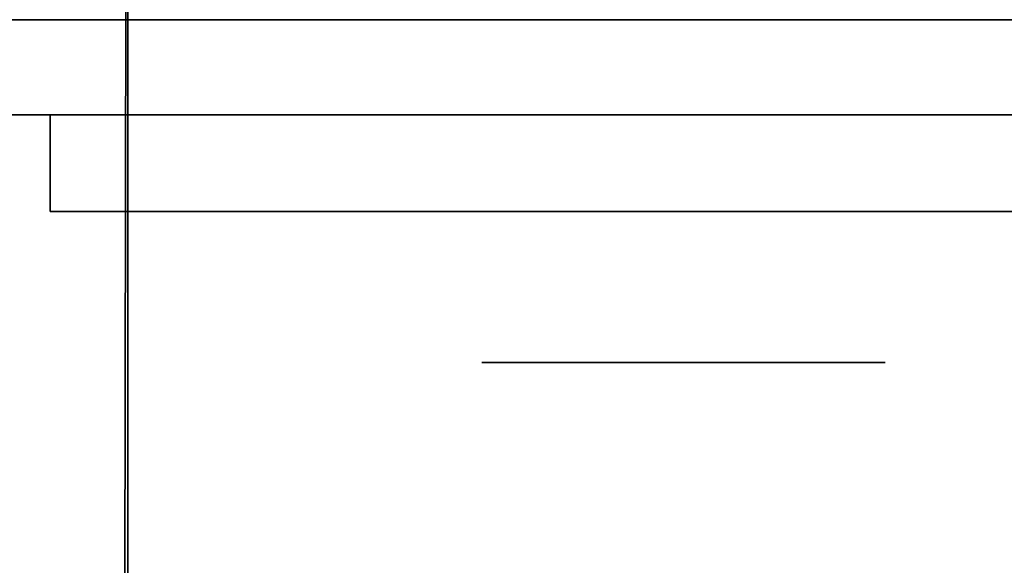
# Model space of a CAD drawing. Extents: x 413.3 to 457.5, y 5047.8 to 5050.
# Tile 543 of 656: x 443.2615 to 443.3268, y 5049.892 to 5049.9282. Entities that reach past the tile are written whole.
import ezdxf

# ---------------------------------------------------------------- set-up
doc = ezdxf.new("R2010")
doc.units = 0
doc.header["$LTSCALE"] = 150
doc.header["$MEASUREMENT"] = 0
doc.layers.add('3DFACE_BOLT', color=7, linetype='CONTINUOUS')
doc.layers.add('3DFACE_SHAPE', color=7, linetype='CONTINUOUS')

msp = doc.modelspace()

# ---------------------------------------------------------------- linework, layer by layer
at = {"layer": '3DFACE_BOLT', "color": 1}
for points, invisible_edges in [([(443.297931, 5049.915459, -0.137472), (443.297539, 5049.915459, -0.135), (443.297931, 5049.965459, -0.137472)], 14), ([(443.297931, 5049.965459, -0.137472), (443.297539, 5049.915459, -0.135), (443.297539, 5049.965459, -0.135)], 3), ([(443.297539, 5049.915459, -0.135), (443.297931, 5049.915459, -0.132528), (443.297539, 5049.965459, -0.135)], 14), ([(443.297539, 5049.965459, -0.135), (443.297931, 5049.915459, -0.132528), (443.297931, 5049.965459, -0.132528)], 3), ([(443.297931, 5049.915459, -0.067472), (443.297539, 5049.915459, -0.065), (443.297931, 5049.965459, -0.067472)], 14), ([(443.297931, 5049.965459, -0.067472), (443.297539, 5049.915459, -0.065), (443.297539, 5049.965459, -0.065)], 3), ([(443.297539, 5049.915459, -0.065), (443.297931, 5049.915459, -0.062528), (443.297539, 5049.965459, -0.065)], 14), ([(443.297539, 5049.965459, -0.065), (443.297931, 5049.915459, -0.062528), (443.297931, 5049.965459, -0.062528)], 3), ([(443.299067, 5049.915459, -0.139702), (443.297931, 5049.915459, -0.137472), (443.299067, 5049.965459, -0.139702)], 14), ([(443.299067, 5049.965459, -0.139702), (443.297931, 5049.915459, -0.137472), (443.297931, 5049.965459, -0.137472)], 3), ([(443.297931, 5049.915459, -0.132528), (443.299067, 5049.915459, -0.130298), (443.297931, 5049.965459, -0.132528)], 14), ([(443.297931, 5049.965459, -0.132528), (443.299067, 5049.915459, -0.130298), (443.299067, 5049.965459, -0.130298)], 3), ([(443.299067, 5049.915459, -0.069702), (443.297931, 5049.915459, -0.067472), (443.299067, 5049.965459, -0.069702)], 14), ([(443.299067, 5049.965459, -0.069702), (443.297931, 5049.915459, -0.067472), (443.297931, 5049.965459, -0.067472)], 3), ([(443.297931, 5049.915459, -0.062528), (443.299067, 5049.915459, -0.060298), (443.297931, 5049.965459, -0.062528)], 14), ([(443.297931, 5049.965459, -0.062528), (443.299067, 5049.915459, -0.060298), (443.299067, 5049.965459, -0.060298)], 3), ([(443.300837, 5049.915459, -0.141472), (443.299067, 5049.915459, -0.139702), (443.300837, 5049.965459, -0.141472)], 14), ([(443.300837, 5049.965459, -0.141472), (443.299067, 5049.915459, -0.139702), (443.299067, 5049.965459, -0.139702)], 3), ([(443.299067, 5049.915459, -0.130298), (443.300837, 5049.915459, -0.128528), (443.299067, 5049.965459, -0.130298)], 14), ([(443.299067, 5049.965459, -0.130298), (443.300837, 5049.915459, -0.128528), (443.300837, 5049.965459, -0.128528)], 3), ([(443.300837, 5049.915459, -0.071472), (443.299067, 5049.915459, -0.069702), (443.300837, 5049.965459, -0.071472)], 14), ([(443.300837, 5049.965459, -0.071472), (443.299067, 5049.915459, -0.069702), (443.299067, 5049.965459, -0.069702)], 3), ([(443.299067, 5049.915459, -0.060298), (443.300837, 5049.915459, -0.058528), (443.299067, 5049.965459, -0.060298)], 14), ([(443.299067, 5049.965459, -0.060298), (443.300837, 5049.915459, -0.058528), (443.300837, 5049.965459, -0.058528)], 3), ([(443.303067, 5049.915459, -0.142608), (443.300837, 5049.915459, -0.141472), (443.303067, 5049.965459, -0.142608)], 14), ([(443.303067, 5049.965459, -0.142608), (443.300837, 5049.915459, -0.141472), (443.300837, 5049.965459, -0.141472)], 3), ([(443.300837, 5049.915459, -0.128528), (443.303067, 5049.915459, -0.127392), (443.300837, 5049.965459, -0.128528)], 14), ([(443.300837, 5049.965459, -0.128528), (443.303067, 5049.915459, -0.127392), (443.303067, 5049.965459, -0.127392)], 3), ([(443.303067, 5049.915459, -0.072608), (443.300837, 5049.915459, -0.071472), (443.303067, 5049.965459, -0.072608)], 14), ([(443.303067, 5049.965459, -0.072608), (443.300837, 5049.915459, -0.071472), (443.300837, 5049.965459, -0.071472)], 3), ([(443.300837, 5049.915459, -0.058528), (443.303067, 5049.915459, -0.057392), (443.300837, 5049.965459, -0.058528)], 14), ([(443.300837, 5049.965459, -0.058528), (443.303067, 5049.915459, -0.057392), (443.303067, 5049.965459, -0.057392)], 3), ([(443.305539, 5049.915459, -0.143), (443.303067, 5049.915459, -0.142608), (443.305539, 5049.965459, -0.143)], 14), ([(443.305539, 5049.965459, -0.143), (443.303067, 5049.915459, -0.142608), (443.303067, 5049.965459, -0.142608)], 3), ([(443.303067, 5049.915459, -0.127392), (443.305539, 5049.915459, -0.127), (443.303067, 5049.965459, -0.127392)], 14), ([(443.303067, 5049.965459, -0.127392), (443.305539, 5049.915459, -0.127), (443.305539, 5049.965459, -0.127)], 3), ([(443.305539, 5049.915459, -0.073), (443.303067, 5049.915459, -0.072608), (443.305539, 5049.965459, -0.073)], 14), ([(443.305539, 5049.965459, -0.073), (443.303067, 5049.915459, -0.072608), (443.303067, 5049.965459, -0.072608)], 3), ([(443.303067, 5049.915459, -0.057392), (443.305539, 5049.915459, -0.057), (443.303067, 5049.965459, -0.057392)], 14), ([(443.303067, 5049.965459, -0.057392), (443.305539, 5049.915459, -0.057), (443.305539, 5049.965459, -0.057)], 3), ([(443.308012, 5049.915459, -0.142608), (443.305539, 5049.915459, -0.143), (443.308012, 5049.965459, -0.142608)], 14), ([(443.308012, 5049.965459, -0.142608), (443.305539, 5049.915459, -0.143), (443.305539, 5049.965459, -0.143)], 3), ([(443.305539, 5049.915459, -0.127), (443.308012, 5049.915459, -0.127392), (443.305539, 5049.965459, -0.127)], 14), ([(443.305539, 5049.965459, -0.127), (443.308012, 5049.915459, -0.127392), (443.308012, 5049.965459, -0.127392)], 3), ([(443.308012, 5049.915459, -0.072608), (443.305539, 5049.915459, -0.073), (443.308012, 5049.965459, -0.072608)], 14), ([(443.308012, 5049.965459, -0.072608), (443.305539, 5049.915459, -0.073), (443.305539, 5049.965459, -0.073)], 3), ([(443.305539, 5049.915459, -0.057), (443.308012, 5049.915459, -0.057392), (443.305539, 5049.965459, -0.057)], 14), ([(443.305539, 5049.965459, -0.057), (443.308012, 5049.915459, -0.057392), (443.308012, 5049.965459, -0.057392)], 3), ([(443.310242, 5049.915459, -0.141472), (443.308012, 5049.915459, -0.142608), (443.310242, 5049.965459, -0.141472)], 14), ([(443.310242, 5049.965459, -0.141472), (443.308012, 5049.915459, -0.142608), (443.308012, 5049.965459, -0.142608)], 3), ([(443.308012, 5049.915459, -0.127392), (443.310242, 5049.915459, -0.128528), (443.308012, 5049.965459, -0.127392)], 14), ([(443.308012, 5049.965459, -0.127392), (443.310242, 5049.915459, -0.128528), (443.310242, 5049.965459, -0.128528)], 3), ([(443.310242, 5049.915459, -0.071472), (443.308012, 5049.915459, -0.072608), (443.310242, 5049.965459, -0.071472)], 14), ([(443.310242, 5049.965459, -0.071472), (443.308012, 5049.915459, -0.072608), (443.308012, 5049.965459, -0.072608)], 3), ([(443.308012, 5049.915459, -0.057392), (443.310242, 5049.915459, -0.058528), (443.308012, 5049.965459, -0.057392)], 14), ([(443.308012, 5049.965459, -0.057392), (443.310242, 5049.915459, -0.058528), (443.310242, 5049.965459, -0.058528)], 3), ([(443.312012, 5049.915459, -0.139702), (443.310242, 5049.915459, -0.141472), (443.312012, 5049.965459, -0.139702)], 14), ([(443.312012, 5049.965459, -0.139702), (443.310242, 5049.915459, -0.141472), (443.310242, 5049.965459, -0.141472)], 3), ([(443.310242, 5049.915459, -0.128528), (443.312012, 5049.915459, -0.130298), (443.310242, 5049.965459, -0.128528)], 14), ([(443.310242, 5049.965459, -0.128528), (443.312012, 5049.915459, -0.130298), (443.312012, 5049.965459, -0.130298)], 3), ([(443.312012, 5049.915459, -0.069702), (443.310242, 5049.915459, -0.071472), (443.312012, 5049.965459, -0.069702)], 14), ([(443.312012, 5049.965459, -0.069702), (443.310242, 5049.915459, -0.071472), (443.310242, 5049.965459, -0.071472)], 3), ([(443.310242, 5049.915459, -0.058528), (443.312012, 5049.915459, -0.060298), (443.310242, 5049.965459, -0.058528)], 14), ([(443.310242, 5049.965459, -0.058528), (443.312012, 5049.915459, -0.060298), (443.312012, 5049.965459, -0.060298)], 3), ([(443.313148, 5049.915459, -0.137472), (443.312012, 5049.915459, -0.139702), (443.313148, 5049.965459, -0.137472)], 14), ([(443.313148, 5049.965459, -0.137472), (443.312012, 5049.915459, -0.139702), (443.312012, 5049.965459, -0.139702)], 3), ([(443.312012, 5049.915459, -0.130298), (443.313148, 5049.915459, -0.132528), (443.312012, 5049.965459, -0.130298)], 14), ([(443.312012, 5049.965459, -0.130298), (443.313148, 5049.915459, -0.132528), (443.313148, 5049.965459, -0.132528)], 3), ([(443.313148, 5049.915459, -0.067472), (443.312012, 5049.915459, -0.069702), (443.313148, 5049.965459, -0.067472)], 14), ([(443.313148, 5049.965459, -0.067472), (443.312012, 5049.915459, -0.069702), (443.312012, 5049.965459, -0.069702)], 3), ([(443.312012, 5049.915459, -0.060298), (443.313148, 5049.915459, -0.062528), (443.312012, 5049.965459, -0.060298)], 14), ([(443.312012, 5049.965459, -0.060298), (443.313148, 5049.915459, -0.062528), (443.313148, 5049.965459, -0.062528)], 3), ([(443.313539, 5049.915459, -0.135), (443.313148, 5049.915459, -0.137472), (443.313539, 5049.965459, -0.135)], 14), ([(443.313539, 5049.965459, -0.135), (443.313148, 5049.915459, -0.137472), (443.313148, 5049.965459, -0.137472)], 3), ([(443.313148, 5049.915459, -0.132528), (443.313539, 5049.915459, -0.135), (443.313148, 5049.965459, -0.132528)], 14), ([(443.313148, 5049.965459, -0.132528), (443.313539, 5049.915459, -0.135), (443.313539, 5049.965459, -0.135)], 3), ([(443.313539, 5049.915459, -0.065), (443.313148, 5049.915459, -0.067472), (443.313539, 5049.965459, -0.065)], 14), ([(443.313539, 5049.965459, -0.065), (443.313148, 5049.915459, -0.067472), (443.313148, 5049.965459, -0.067472)], 3), ([(443.313148, 5049.915459, -0.062528), (443.313539, 5049.915459, -0.065), (443.313148, 5049.965459, -0.062528)], 14), ([(443.313148, 5049.965459, -0.062528), (443.313539, 5049.915459, -0.065), (443.313539, 5049.965459, -0.065)], 3), ([(443.298852, 5049.905459, -0.146583), (443.292164, 5049.905459, -0.135), (443.298852, 5049.915459, -0.146583)], 14), ([(443.298852, 5049.915459, -0.146583), (443.292164, 5049.905459, -0.135), (443.292164, 5049.915459, -0.135)], 3), ([(443.292164, 5049.905459, -0.135), (443.298852, 5049.905459, -0.123417), (443.292164, 5049.915459, -0.135)], 14), ([(443.292164, 5049.915459, -0.135), (443.298852, 5049.905459, -0.123417), (443.298852, 5049.915459, -0.123417)], 3), ([(443.298852, 5049.915459, -0.146583), (443.292164, 5049.915459, -0.135), (443.298852, 5049.915459, -0.123417)], 12), ([(443.298852, 5049.905459, -0.076583), (443.292164, 5049.905459, -0.065), (443.298852, 5049.915459, -0.076583)], 14), ([(443.298852, 5049.915459, -0.076583), (443.292164, 5049.905459, -0.065), (443.292164, 5049.915459, -0.065)], 3), ([(443.292164, 5049.905459, -0.065), (443.298852, 5049.905459, -0.053417), (443.292164, 5049.915459, -0.065)], 14), ([(443.292164, 5049.915459, -0.065), (443.298852, 5049.905459, -0.053417), (443.298852, 5049.915459, -0.053417)], 3), ([(443.298852, 5049.915459, -0.076583), (443.292164, 5049.915459, -0.065), (443.298852, 5049.915459, -0.053417)], 12), ([(443.297931, 5049.915459, -0.132528), (443.297539, 5049.915459, -0.135), (443.297931, 5049.915459, -0.137472)], 12), ([(443.297931, 5049.915459, -0.062528), (443.297539, 5049.915459, -0.065), (443.297931, 5049.915459, -0.067472)], 12), ([(443.299067, 5049.915459, -0.130298), (443.297931, 5049.915459, -0.132528), (443.299067, 5049.915459, -0.139702)], 14), ([(443.299067, 5049.915459, -0.139702), (443.297931, 5049.915459, -0.132528), (443.297931, 5049.915459, -0.137472)], 3), ([(443.299067, 5049.915459, -0.060298), (443.297931, 5049.915459, -0.062528), (443.299067, 5049.915459, -0.069702)], 14), ([(443.299067, 5049.915459, -0.069702), (443.297931, 5049.915459, -0.062528), (443.297931, 5049.915459, -0.067472)], 3), ([(443.312227, 5049.905459, -0.146583), (443.298852, 5049.905459, -0.146583), (443.312227, 5049.915459, -0.146583)], 14), ([(443.312227, 5049.915459, -0.146583), (443.298852, 5049.905459, -0.146583), (443.298852, 5049.915459, -0.146583)], 3), ([(443.298852, 5049.905459, -0.123417), (443.312227, 5049.905459, -0.123417), (443.298852, 5049.915459, -0.123417)], 14), ([(443.298852, 5049.915459, -0.123417), (443.312227, 5049.905459, -0.123417), (443.312227, 5049.915459, -0.123417)], 3), ([(443.312227, 5049.915459, -0.146583), (443.298852, 5049.915459, -0.146583), (443.312227, 5049.915459, -0.123417)], 14), ([(443.312227, 5049.915459, -0.123417), (443.298852, 5049.915459, -0.146583), (443.298852, 5049.915459, -0.123417)], 3), ([(443.312227, 5049.905459, -0.076583), (443.298852, 5049.905459, -0.076583), (443.312227, 5049.915459, -0.076583)], 14), ([(443.312227, 5049.915459, -0.076583), (443.298852, 5049.905459, -0.076583), (443.298852, 5049.915459, -0.076583)], 3), ([(443.298852, 5049.905459, -0.053417), (443.312227, 5049.905459, -0.053417), (443.298852, 5049.915459, -0.053417)], 14), ([(443.298852, 5049.915459, -0.053417), (443.312227, 5049.905459, -0.053417), (443.312227, 5049.915459, -0.053417)], 3), ([(443.312227, 5049.915459, -0.076583), (443.298852, 5049.915459, -0.076583), (443.312227, 5049.915459, -0.053417)], 14), ([(443.312227, 5049.915459, -0.053417), (443.298852, 5049.915459, -0.076583), (443.298852, 5049.915459, -0.053417)], 3), ([(443.300837, 5049.915459, -0.128528), (443.299067, 5049.915459, -0.130298), (443.300837, 5049.915459, -0.141472)], 14), ([(443.300837, 5049.915459, -0.141472), (443.299067, 5049.915459, -0.130298), (443.299067, 5049.915459, -0.139702)], 3), ([(443.300837, 5049.915459, -0.058528), (443.299067, 5049.915459, -0.060298), (443.300837, 5049.915459, -0.071472)], 14), ([(443.300837, 5049.915459, -0.071472), (443.299067, 5049.915459, -0.060298), (443.299067, 5049.915459, -0.069702)], 3), ([(443.303067, 5049.915459, -0.127392), (443.300837, 5049.915459, -0.128528), (443.303067, 5049.915459, -0.142608)], 14), ([(443.303067, 5049.915459, -0.142608), (443.300837, 5049.915459, -0.128528), (443.300837, 5049.915459, -0.141472)], 3), ([(443.303067, 5049.915459, -0.057392), (443.300837, 5049.915459, -0.058528), (443.303067, 5049.915459, -0.072608)], 14), ([(443.303067, 5049.915459, -0.072608), (443.300837, 5049.915459, -0.058528), (443.300837, 5049.915459, -0.071472)], 3), ([(443.305539, 5049.915459, -0.127), (443.303067, 5049.915459, -0.127392), (443.305539, 5049.915459, -0.143)], 14), ([(443.305539, 5049.915459, -0.143), (443.303067, 5049.915459, -0.127392), (443.303067, 5049.915459, -0.142608)], 3), ([(443.305539, 5049.915459, -0.057), (443.303067, 5049.915459, -0.057392), (443.305539, 5049.915459, -0.073)], 14), ([(443.305539, 5049.915459, -0.073), (443.303067, 5049.915459, -0.057392), (443.303067, 5049.915459, -0.072608)], 3), ([(443.308012, 5049.915459, -0.127392), (443.305539, 5049.915459, -0.127), (443.308012, 5049.915459, -0.142608)], 14), ([(443.308012, 5049.915459, -0.142608), (443.305539, 5049.915459, -0.127), (443.305539, 5049.915459, -0.143)], 3), ([(443.308012, 5049.915459, -0.057392), (443.305539, 5049.915459, -0.057), (443.308012, 5049.915459, -0.072608)], 14), ([(443.308012, 5049.915459, -0.072608), (443.305539, 5049.915459, -0.057), (443.305539, 5049.915459, -0.073)], 3), ([(443.310242, 5049.915459, -0.128528), (443.308012, 5049.915459, -0.127392), (443.310242, 5049.915459, -0.141472)], 14), ([(443.310242, 5049.915459, -0.141472), (443.308012, 5049.915459, -0.127392), (443.308012, 5049.915459, -0.142608)], 3), ([(443.310242, 5049.915459, -0.058528), (443.308012, 5049.915459, -0.057392), (443.310242, 5049.915459, -0.071472)], 14), ([(443.310242, 5049.915459, -0.071472), (443.308012, 5049.915459, -0.057392), (443.308012, 5049.915459, -0.072608)], 3), ([(443.312012, 5049.915459, -0.130298), (443.310242, 5049.915459, -0.128528), (443.312012, 5049.915459, -0.139702)], 14), ([(443.312012, 5049.915459, -0.139702), (443.310242, 5049.915459, -0.128528), (443.310242, 5049.915459, -0.141472)], 3), ([(443.312012, 5049.915459, -0.060298), (443.310242, 5049.915459, -0.058528), (443.312012, 5049.915459, -0.069702)], 14), ([(443.312012, 5049.915459, -0.069702), (443.310242, 5049.915459, -0.058528), (443.310242, 5049.915459, -0.071472)], 3), ([(443.313148, 5049.915459, -0.132528), (443.312012, 5049.915459, -0.130298), (443.313148, 5049.915459, -0.137472)], 14), ([(443.313148, 5049.915459, -0.137472), (443.312012, 5049.915459, -0.130298), (443.312012, 5049.915459, -0.139702)], 3), ([(443.313148, 5049.915459, -0.062528), (443.312012, 5049.915459, -0.060298), (443.313148, 5049.915459, -0.067472)], 14), ([(443.313148, 5049.915459, -0.067472), (443.312012, 5049.915459, -0.060298), (443.312012, 5049.915459, -0.069702)], 3), ([(443.318914, 5049.905459, -0.135), (443.312227, 5049.905459, -0.146583), (443.318914, 5049.915459, -0.135)], 14), ([(443.318914, 5049.915459, -0.135), (443.312227, 5049.905459, -0.146583), (443.312227, 5049.915459, -0.146583)], 3), ([(443.312227, 5049.905459, -0.123417), (443.318914, 5049.905459, -0.135), (443.312227, 5049.915459, -0.123417)], 14), ([(443.312227, 5049.915459, -0.123417), (443.318914, 5049.905459, -0.135), (443.318914, 5049.915459, -0.135)], 3), ([(443.318914, 5049.915459, -0.135), (443.312227, 5049.915459, -0.146583), (443.312227, 5049.915459, -0.123417)], 2), ([(443.318914, 5049.905459, -0.065), (443.312227, 5049.905459, -0.076583), (443.318914, 5049.915459, -0.065)], 14), ([(443.318914, 5049.915459, -0.065), (443.312227, 5049.905459, -0.076583), (443.312227, 5049.915459, -0.076583)], 3), ([(443.312227, 5049.905459, -0.053417), (443.318914, 5049.905459, -0.065), (443.312227, 5049.915459, -0.053417)], 14), ([(443.312227, 5049.915459, -0.053417), (443.318914, 5049.905459, -0.065), (443.318914, 5049.915459, -0.065)], 3), ([(443.318914, 5049.915459, -0.065), (443.312227, 5049.915459, -0.076583), (443.312227, 5049.915459, -0.053417)], 2), ([(443.313539, 5049.915459, -0.135), (443.313148, 5049.915459, -0.132528), (443.313148, 5049.915459, -0.137472)], 2), ([(443.313539, 5049.915459, -0.065), (443.313148, 5049.915459, -0.062528), (443.313148, 5049.915459, -0.067472)], 2), ([(443.298852, 5049.905459, -0.123417), (443.292164, 5049.905459, -0.135), (443.298852, 5049.905459, -0.146583)], 12), ([(443.298852, 5049.905459, -0.053417), (443.292164, 5049.905459, -0.065), (443.298852, 5049.905459, -0.076583)], 12), ([(443.312227, 5049.905459, -0.123417), (443.298852, 5049.905459, -0.123417), (443.312227, 5049.905459, -0.146583)], 14), ([(443.312227, 5049.905459, -0.146583), (443.298852, 5049.905459, -0.123417), (443.298852, 5049.905459, -0.146583)], 3), ([(443.312227, 5049.905459, -0.053417), (443.298852, 5049.905459, -0.053417), (443.312227, 5049.905459, -0.076583)], 14), ([(443.312227, 5049.905459, -0.076583), (443.298852, 5049.905459, -0.053417), (443.298852, 5049.905459, -0.076583)], 3), ([(443.318914, 5049.905459, -0.135), (443.312227, 5049.905459, -0.123417), (443.312227, 5049.905459, -0.146583)], 2), ([(443.318914, 5049.905459, -0.065), (443.312227, 5049.905459, -0.053417), (443.312227, 5049.905459, -0.076583)], 2)]:
    msp.add_3dface(points, dxfattribs=dict(at, invisible_edges=invisible_edges))
at = {"layer": '3DFACE_SHAPE', "color": 13}
for points, invisible_edges in [([(439.468689, 5049.825009), (443.268689, 5049.825009), (439.468689, 5050.025009)], 2), ([(443.268689, 5049.825009), (443.268689, 5050.025009), (439.468689, 5050.025009)], 12), ([(439.468689, 5050.025009, -0.0095), (443.268689, 5050.025009, -0.0095), (439.468689, 5049.928159, -0.0095)], 2), ([(443.268689, 5050.025009, -0.0095), (443.268689, 5049.928159, -0.0095), (439.468689, 5049.928159, -0.0095)], 12), ([(443.268689, 5049.825009, -0.2), (439.468689, 5049.825009, -0.2), (443.268689, 5050.025009, -0.2)], 2), ([(439.468689, 5049.825009, -0.2), (439.468689, 5050.025009, -0.2), (443.268689, 5050.025009, -0.2)], 12), ([(443.268689, 5050.025009, -0.1905), (439.468689, 5050.025009, -0.1905), (443.268689, 5049.928159, -0.1905)], 2), ([(439.468689, 5050.025009, -0.1905), (439.468689, 5049.928159, -0.1905), (443.268689, 5049.928159, -0.1905)], 12), ([(443.365539, 5050.025014, -0.1905), (443.26869, 5050.025153, -0.1905), (443.26554, 5047.825153, -0.1905)], 12), ([(443.26869, 5050.025153, -0.0095), (443.362442, 5047.861866, -0.0095), (443.26554, 5047.825153, -0.0095)], 3), ([(443.26554, 5047.825153), (443.26869, 5050.025153), (443.26554, 5047.825153, -0.0095)], 2), ([(443.26869, 5050.025153), (443.26869, 5050.025153, -0.0095), (443.26554, 5047.825153, -0.0095)], 12), ([(443.468689, 5050.024866), (443.26869, 5050.025153), (443.26554, 5047.825153)], 12), ([(443.26554, 5047.825153, -0.2), (443.26869, 5050.025153, -0.2), (443.465539, 5047.824866, -0.2)], 2), ([(443.26554, 5047.825153, -0.1905), (443.26869, 5050.025153, -0.1905), (443.26554, 5047.825153, -0.2)], 2), ([(443.26869, 5050.025153, -0.1905), (443.26869, 5050.025153, -0.2), (443.26554, 5047.825153, -0.2)], 12), ([(443.362389, 5047.825014, -0.1905), (443.365539, 5050.025014, -0.1905), (443.26554, 5047.825153, -0.1905)], 2), ([(443.465539, 5047.824866), (443.468689, 5050.024866), (443.26554, 5047.825153)], 2), ([(443.268689, 5050.025009, -0.1905), (443.268689, 5049.928159, -0.1905), (443.268689, 5050.025009, -0.2)], 2), ([(443.268689, 5049.928159, -0.1905), (443.268689, 5049.921859, -0.1905), (443.268689, 5050.025009, -0.2)], 14), ([(443.268689, 5050.025009, -0.2), (443.268689, 5049.921859, -0.1905), (443.268689, 5049.825009, -0.2)], 3), ([(443.268689, 5049.825009), (443.268689, 5049.928159, -0.0095), (443.268689, 5050.025009)], 3), ([(443.268689, 5049.928159, -0.0095), (443.268689, 5050.025009, -0.0095), (443.268689, 5050.025009)], 12), ([(443.365487, 5049.988164, -0.0095), (443.365306, 5049.861864, -0.0095), (443.26869, 5050.025153, -0.0095)], 14), ([(443.26869, 5050.025153, -0.0095), (443.365306, 5049.861864, -0.0095), (443.362623, 5047.988166, -0.0095)], 13), ([(443.362623, 5047.988166, -0.0095), (443.362442, 5047.861866, -0.0095), (443.26869, 5050.025153, -0.0095)], 14), ([(443.26869, 5050.025153, -0.2), (443.468689, 5050.024866, -0.2), (443.465539, 5047.824866, -0.2)], 12), ([(439.43785, 5049.928159, -0.05899), (439.431839, 5049.928159, -0.0565), (443.299529, 5049.928159, -0.05899)], 14), ([(443.299529, 5049.928159, -0.05899), (439.431839, 5049.928159, -0.0565), (443.305539, 5049.928159, -0.0565)], 3), ([(439.431839, 5049.928159, -0.0565), (443.268689, 5049.928159, -0.0095), (443.305539, 5049.928159, -0.0565)], 15), ([(443.268689, 5049.928159, -0.0095), (439.431839, 5049.928159, -0.0565), (439.468689, 5049.928159, -0.0095)], 3), ([(439.43785, 5049.928159, -0.14101), (443.305539, 5049.928159, -0.1435), (439.431839, 5049.928159, -0.1435)], 3), ([(443.305539, 5049.928159, -0.1435), (439.468689, 5049.928159, -0.1905), (439.431839, 5049.928159, -0.1435)], 15), ([(439.43785, 5049.928159, -0.12899), (439.431839, 5049.928159, -0.1265), (443.299529, 5049.928159, -0.12899)], 14), ([(443.299529, 5049.928159, -0.12899), (439.431839, 5049.928159, -0.1265), (439.431839, 5049.928159, -0.0735)], 15), ([(443.299529, 5049.928159, -0.12899), (439.431839, 5049.928159, -0.0735), (443.305539, 5049.928159, -0.1265)], 3), ([(439.431839, 5049.928159, -0.0735), (439.43785, 5049.928159, -0.07101), (443.305539, 5049.928159, -0.1265)], 14), ([(443.299529, 5049.928159, -0.05899), (443.297039, 5049.928159, -0.065), (439.43785, 5049.928159, -0.05899)], 14), ([(443.297039, 5049.928159, -0.065), (439.440339, 5049.928159, -0.065), (439.43785, 5049.928159, -0.05899)], 13), ([(443.299529, 5049.928159, -0.14101), (443.305539, 5049.928159, -0.1435), (439.43785, 5049.928159, -0.14101)], 14), ([(439.43785, 5049.928159, -0.14101), (439.440339, 5049.928159, -0.135), (443.299529, 5049.928159, -0.14101)], 14), ([(439.440339, 5049.928159, -0.135), (439.43785, 5049.928159, -0.12899), (443.297039, 5049.928159, -0.135)], 14), ([(443.297039, 5049.928159, -0.135), (439.43785, 5049.928159, -0.12899), (443.299529, 5049.928159, -0.12899)], 3), ([(443.305539, 5049.928159, -0.1265), (439.43785, 5049.928159, -0.07101), (443.305539, 5049.928159, -0.0735)], 15), ([(439.43785, 5049.928159, -0.07101), (443.299529, 5049.928159, -0.07101), (443.305539, 5049.928159, -0.0735)], 13), ([(439.43785, 5049.928159, -0.07101), (439.440339, 5049.928159, -0.065), (443.299529, 5049.928159, -0.07101)], 14), ([(443.299529, 5049.928159, -0.14101), (439.440339, 5049.928159, -0.135), (443.297039, 5049.928159, -0.135)], 3), ([(439.440339, 5049.928159, -0.065), (443.297039, 5049.928159, -0.065), (443.299529, 5049.928159, -0.07101)], 13), ([(439.468689, 5049.928159, -0.1905), (443.305539, 5049.928159, -0.1435), (443.268689, 5049.928159, -0.1905)], 3), ([(443.305539, 5049.928159, -0.0565), (443.268689, 5049.928159, -0.0095), (443.31155, 5049.928159, -0.05899)], 3), ([(443.268689, 5049.928159, -0.0095), (443.365539, 5049.928159, -0.0095), (443.31155, 5049.928159, -0.05899)], 14), ([(443.305539, 5049.928159, -0.1435), (443.31155, 5049.928159, -0.14101), (443.268689, 5049.928159, -0.1905)], 14), ([(443.268689, 5049.928159, -0.1905), (443.31155, 5049.928159, -0.14101), (443.365539, 5049.928159, -0.1905)], 3), ([(443.365539, 5049.928159, -0.1905), (443.365539, 5049.921859, -0.1905), (443.268689, 5049.928159, -0.1905)], 2), ([(443.365539, 5049.921859, -0.1905), (443.268689, 5049.921859, -0.1905), (443.268689, 5049.928159, -0.1905)], 12), ([(443.268689, 5049.921859, -0.0095), (443.305539, 5049.921859, -0.0095), (443.268689, 5049.928159, -0.0095)], 2), ([(443.305539, 5049.921859, -0.0095), (443.365539, 5049.921859, -0.0095), (443.268689, 5049.928159, -0.0095)], 14), ([(443.268689, 5049.928159, -0.0095), (443.365539, 5049.921859, -0.0095), (443.365539, 5049.928159, -0.0095)], 1), ([(443.268689, 5049.921859, -0.0095), (443.268689, 5049.928159, -0.0095), (443.268689, 5049.825009)], 14), ([(443.297039, 5049.928159, -0.065), (443.297039, 5049.921859, -0.065), (443.299529, 5049.928159, -0.07101)], 3), ([(443.297039, 5049.921859, -0.065), (443.299529, 5049.921859, -0.07101), (443.299529, 5049.928159, -0.07101)], 14), ([(443.299529, 5049.928159, -0.05899), (443.299529, 5049.921859, -0.05899), (443.297039, 5049.928159, -0.065)], 3), ([(443.299529, 5049.921859, -0.05899), (443.297039, 5049.921859, -0.065), (443.297039, 5049.928159, -0.065)], 14), ([(443.299529, 5049.928159, -0.12899), (443.299529, 5049.921859, -0.12899), (443.297039, 5049.928159, -0.135)], 3), ([(443.299529, 5049.921859, -0.12899), (443.297039, 5049.921859, -0.135), (443.297039, 5049.928159, -0.135)], 14), ([(443.297039, 5049.928159, -0.135), (443.297039, 5049.921859, -0.135), (443.299529, 5049.928159, -0.14101)], 3), ([(443.297039, 5049.921859, -0.135), (443.299529, 5049.921859, -0.14101), (443.299529, 5049.928159, -0.14101)], 14), ([(443.299529, 5049.928159, -0.07101), (443.299529, 5049.921859, -0.07101), (443.305539, 5049.928159, -0.0735)], 3), ([(443.299529, 5049.921859, -0.07101), (443.305539, 5049.921859, -0.0735), (443.305539, 5049.928159, -0.0735)], 14), ([(443.305539, 5049.928159, -0.0565), (443.305539, 5049.921859, -0.0565), (443.299529, 5049.928159, -0.05899)], 3), ([(443.305539, 5049.921859, -0.0565), (443.299529, 5049.921859, -0.05899), (443.299529, 5049.928159, -0.05899)], 14), ([(443.305539, 5049.928159, -0.1265), (443.305539, 5049.921859, -0.1265), (443.299529, 5049.928159, -0.12899)], 3), ([(443.305539, 5049.921859, -0.1265), (443.299529, 5049.921859, -0.12899), (443.299529, 5049.928159, -0.12899)], 14), ([(443.299529, 5049.928159, -0.14101), (443.299529, 5049.921859, -0.14101), (443.305539, 5049.928159, -0.1435)], 3), ([(443.299529, 5049.921859, -0.14101), (443.305539, 5049.921859, -0.1435), (443.305539, 5049.928159, -0.1435)], 14), ([(443.305539, 5049.928159, -0.0735), (443.305539, 5049.921859, -0.0735), (443.31155, 5049.928159, -0.07101)], 3), ([(443.305539, 5049.921859, -0.0735), (443.31155, 5049.921859, -0.07101), (443.31155, 5049.928159, -0.07101)], 14), ([(443.31155, 5049.928159, -0.05899), (443.31155, 5049.921859, -0.05899), (443.305539, 5049.928159, -0.0565)], 3), ([(443.31155, 5049.921859, -0.05899), (443.305539, 5049.921859, -0.0565), (443.305539, 5049.928159, -0.0565)], 14), ([(443.31155, 5049.928159, -0.12899), (443.31155, 5049.921859, -0.12899), (443.305539, 5049.928159, -0.1265)], 3), ([(443.31155, 5049.921859, -0.12899), (443.305539, 5049.921859, -0.1265), (443.305539, 5049.928159, -0.1265)], 14), ([(443.305539, 5049.928159, -0.1435), (443.305539, 5049.921859, -0.1435), (443.31155, 5049.928159, -0.14101)], 3), ([(443.305539, 5049.921859, -0.1435), (443.31155, 5049.921859, -0.14101), (443.31155, 5049.928159, -0.14101)], 14), ([(443.31155, 5049.928159, -0.12899), (443.305539, 5049.928159, -0.1265), (443.31155, 5049.928159, -0.07101)], 14), ([(443.305539, 5049.928159, -0.1265), (443.305539, 5049.928159, -0.0735), (443.31155, 5049.928159, -0.07101)], 13), ([(443.31155, 5049.928159, -0.07101), (443.31155, 5049.921859, -0.07101), (443.314039, 5049.928159, -0.065)], 3), ([(443.31155, 5049.921859, -0.07101), (443.314039, 5049.921859, -0.065), (443.314039, 5049.928159, -0.065)], 14), ([(443.314039, 5049.928159, -0.065), (443.314039, 5049.921859, -0.065), (443.31155, 5049.928159, -0.05899)], 3), ([(443.314039, 5049.921859, -0.065), (443.31155, 5049.921859, -0.05899), (443.31155, 5049.928159, -0.05899)], 14), ([(443.31155, 5049.928159, -0.14101), (443.31155, 5049.921859, -0.14101), (443.314039, 5049.928159, -0.135)], 3), ([(443.31155, 5049.921859, -0.14101), (443.314039, 5049.921859, -0.135), (443.314039, 5049.928159, -0.135)], 14), ([(443.314039, 5049.928159, -0.135), (443.314039, 5049.921859, -0.135), (443.31155, 5049.928159, -0.12899)], 3), ([(443.314039, 5049.921859, -0.135), (443.31155, 5049.921859, -0.12899), (443.31155, 5049.928159, -0.12899)], 14), ([(443.365539, 5049.928159, -0.065), (443.314039, 5049.928159, -0.065), (443.31155, 5049.928159, -0.05899)], 13), ([(443.31155, 5049.928159, -0.05899), (443.365539, 5049.928159, -0.0095), (443.365539, 5049.928159, -0.065)], 13), ([(443.31155, 5049.928159, -0.14101), (443.365539, 5049.928159, -0.135), (443.365539, 5049.928159, -0.1905)], 13), ([(443.31155, 5049.928159, -0.14101), (443.314039, 5049.928159, -0.135), (443.365539, 5049.928159, -0.135)], 14), ([(443.31155, 5049.928159, -0.07101), (443.314039, 5049.928159, -0.065), (443.31155, 5049.928159, -0.12899)], 14), ([(443.314039, 5049.928159, -0.065), (443.365539, 5049.928159, -0.065), (443.31155, 5049.928159, -0.12899)], 15), ([(443.31155, 5049.928159, -0.12899), (443.365539, 5049.928159, -0.065), (443.314039, 5049.928159, -0.135)], 3), ([(443.365539, 5049.928159, -0.065), (443.365539, 5049.928159, -0.135), (443.314039, 5049.928159, -0.135)], 14), ([(439.43785, 5049.921859, -0.14101), (439.431839, 5049.921859, -0.1435), (443.299529, 5049.921859, -0.14101)], 14), ([(439.431839, 5049.921859, -0.1435), (439.468689, 5049.921859, -0.1905), (443.299529, 5049.921859, -0.14101)], 15), ([(439.43785, 5049.921859, -0.12899), (443.305539, 5049.921859, -0.0735), (439.431839, 5049.921859, -0.1265)], 3), ([(443.305539, 5049.921859, -0.0735), (443.299529, 5049.921859, -0.07101), (439.431839, 5049.921859, -0.1265)], 14), ([(439.431839, 5049.921859, -0.1265), (443.299529, 5049.921859, -0.07101), (439.431839, 5049.921859, -0.0735)], 15), ([(443.299529, 5049.921859, -0.07101), (439.43785, 5049.921859, -0.07101), (439.431839, 5049.921859, -0.0735)], 15), ([(443.305539, 5049.921859, -0.0565), (439.468689, 5049.921859, -0.0095), (439.43785, 5049.921859, -0.05899)], 15), ([(439.440339, 5049.921859, -0.065), (443.299529, 5049.921859, -0.05899), (439.43785, 5049.921859, -0.05899)], 3), ([(443.299529, 5049.921859, -0.05899), (443.305539, 5049.921859, -0.0565), (439.43785, 5049.921859, -0.05899)], 14), ([(443.299529, 5049.921859, -0.07101), (443.297039, 5049.921859, -0.065), (439.43785, 5049.921859, -0.07101)], 14), ([(443.297039, 5049.921859, -0.065), (439.440339, 5049.921859, -0.065), (439.43785, 5049.921859, -0.07101)], 13), ([(443.299529, 5049.921859, -0.14101), (443.297039, 5049.921859, -0.135), (439.43785, 5049.921859, -0.14101)], 14), ([(443.297039, 5049.921859, -0.135), (439.440339, 5049.921859, -0.135), (439.43785, 5049.921859, -0.14101)], 13), ([(443.299529, 5049.921859, -0.12899), (443.305539, 5049.921859, -0.1265), (439.43785, 5049.921859, -0.12899)], 14), ([(443.305539, 5049.921859, -0.1265), (443.305539, 5049.921859, -0.0735), (439.43785, 5049.921859, -0.12899)], 15), ([(439.43785, 5049.921859, -0.12899), (439.440339, 5049.921859, -0.135), (443.299529, 5049.921859, -0.12899)], 14), ([(443.297039, 5049.921859, -0.065), (443.299529, 5049.921859, -0.05899), (439.440339, 5049.921859, -0.065)], 14), ([(439.440339, 5049.921859, -0.135), (443.297039, 5049.921859, -0.135), (443.299529, 5049.921859, -0.12899)], 13), ([(443.268689, 5049.921859, -0.0095), (439.468689, 5049.921859, -0.0095), (443.305539, 5049.921859, -0.0565)], 14), ([(443.299529, 5049.921859, -0.14101), (439.468689, 5049.921859, -0.1905), (443.305539, 5049.921859, -0.1435)], 3), ([(439.468689, 5049.921859, -0.1905), (443.268689, 5049.921859, -0.1905), (443.305539, 5049.921859, -0.1435)], 14), ([(439.468689, 5049.921859, -0.0095), (443.268689, 5049.921859, -0.0095), (439.468689, 5049.825009, -0.0095)], 2), ([(443.268689, 5049.921859, -0.0095), (443.268689, 5049.825009, -0.0095), (439.468689, 5049.825009, -0.0095)], 12), ([(443.268689, 5049.921859, -0.1905), (439.468689, 5049.921859, -0.1905), (443.268689, 5049.825009, -0.1905)], 2), ([(439.468689, 5049.921859, -0.1905), (439.468689, 5049.825009, -0.1905), (443.268689, 5049.825009, -0.1905)], 12), ([(443.365539, 5049.921859, -0.03), (443.299529, 5049.921859, -0.05899), (443.263539, 5049.921859, -0.03)], 3), ([(443.299529, 5049.921859, -0.05899), (443.297039, 5049.921859, -0.065), (443.263539, 5049.921859, -0.03)], 14), ([(443.297039, 5049.921859, -0.135), (443.263539, 5049.921859, -0.17), (443.299529, 5049.921859, -0.07101)], 15), ([(443.299529, 5049.921859, -0.07101), (443.263539, 5049.921859, -0.17), (443.297039, 5049.921859, -0.065)], 3), ([(443.263539, 5049.921859, -0.17), (443.263539, 5049.921859, -0.03), (443.297039, 5049.921859, -0.065)], 14), ([(443.297039, 5049.921859, -0.135), (443.299529, 5049.921859, -0.14101), (443.263539, 5049.921859, -0.17)], 14), ([(443.299529, 5049.921859, -0.14101), (443.305539, 5049.921859, -0.1435), (443.263539, 5049.921859, -0.17)], 14), ([(443.263539, 5049.921859, -0.17), (443.305539, 5049.921859, -0.1435), (443.31155, 5049.921859, -0.14101)], 13), ([(443.263539, 5049.921859, -0.17), (443.31155, 5049.921859, -0.14101), (443.365539, 5049.921859, -0.17)], 3), ([(443.263539, 5049.915459, -0.03), (443.305539, 5049.915459, -0.03), (443.263539, 5049.921859, -0.03)], 2), ([(443.305539, 5049.915459, -0.03), (443.359139, 5049.915459, -0.03), (443.263539, 5049.921859, -0.03)], 14), ([(443.263539, 5049.921859, -0.03), (443.359139, 5049.915459, -0.03), (443.365539, 5049.921859, -0.03)], 3), ([(443.359139, 5049.915459, -0.17), (443.263539, 5049.921859, -0.17), (443.365539, 5049.921859, -0.17)], 13), ([(443.359139, 5049.915459, -0.17), (443.263539, 5049.915459, -0.17), (443.263539, 5049.921859, -0.17)], 12), ([(443.263539, 5049.921859, -0.03), (443.263539, 5049.921859, -0.17), (443.263539, 5049.915459, -0.03)], 2), ([(443.263539, 5049.921859, -0.17), (443.263539, 5049.915459, -0.17), (443.263539, 5049.915459, -0.03)], 12), ([(443.305539, 5049.921859, -0.0095), (443.268689, 5049.921859, -0.0095), (443.305539, 5049.921859, -0.0565)], 14), ([(443.365539, 5049.921859, -0.1905), (443.31155, 5049.921859, -0.14101), (443.268689, 5049.921859, -0.1905)], 3), ([(443.31155, 5049.921859, -0.14101), (443.305539, 5049.921859, -0.1435), (443.268689, 5049.921859, -0.1905)], 14), ([(443.268689, 5049.921859, -0.1905), (443.268689, 5049.825009, -0.1905), (443.268689, 5049.825009, -0.2)], 12), ([(443.268689, 5049.825009, -0.0095), (443.268689, 5049.921859, -0.0095), (443.268689, 5049.825009)], 2), ([(443.299529, 5049.921859, -0.12899), (443.297039, 5049.921859, -0.135), (443.299529, 5049.921859, -0.07101)], 14), ([(443.299529, 5049.915459, -0.07101), (443.299529, 5049.921859, -0.07101), (443.297039, 5049.915459, -0.065)], 3), ([(443.299529, 5049.921859, -0.07101), (443.297039, 5049.921859, -0.065), (443.297039, 5049.915459, -0.065)], 14), ([(443.297039, 5049.915459, -0.065), (443.297039, 5049.921859, -0.065), (443.299529, 5049.915459, -0.05899)], 3), ([(443.297039, 5049.921859, -0.065), (443.299529, 5049.921859, -0.05899), (443.299529, 5049.915459, -0.05899)], 14), ([(443.299529, 5049.915459, -0.14101), (443.299529, 5049.921859, -0.14101), (443.297039, 5049.915459, -0.135)], 3), ([(443.299529, 5049.921859, -0.14101), (443.297039, 5049.921859, -0.135), (443.297039, 5049.915459, -0.135)], 14), ([(443.297039, 5049.915459, -0.135), (443.297039, 5049.921859, -0.135), (443.299529, 5049.915459, -0.12899)], 3), ([(443.297039, 5049.921859, -0.135), (443.299529, 5049.921859, -0.12899), (443.299529, 5049.915459, -0.12899)], 14), ([(443.305539, 5049.921859, -0.0565), (443.299529, 5049.921859, -0.05899), (443.365539, 5049.921859, -0.03)], 14), ([(443.299529, 5049.921859, -0.07101), (443.305539, 5049.921859, -0.0735), (443.299529, 5049.921859, -0.12899)], 14), ([(443.305539, 5049.921859, -0.0735), (443.305539, 5049.921859, -0.1265), (443.299529, 5049.921859, -0.12899)], 13), ([(443.305539, 5049.915459, -0.0735), (443.305539, 5049.921859, -0.0735), (443.299529, 5049.915459, -0.07101)], 3), ([(443.305539, 5049.921859, -0.0735), (443.299529, 5049.921859, -0.07101), (443.299529, 5049.915459, -0.07101)], 14), ([(443.299529, 5049.915459, -0.05899), (443.299529, 5049.921859, -0.05899), (443.305539, 5049.915459, -0.0565)], 3), ([(443.299529, 5049.921859, -0.05899), (443.305539, 5049.921859, -0.0565), (443.305539, 5049.915459, -0.0565)], 14), ([(443.305539, 5049.915459, -0.1435), (443.305539, 5049.921859, -0.1435), (443.299529, 5049.915459, -0.14101)], 3), ([(443.305539, 5049.921859, -0.1435), (443.299529, 5049.921859, -0.14101), (443.299529, 5049.915459, -0.14101)], 14), ([(443.299529, 5049.915459, -0.12899), (443.299529, 5049.921859, -0.12899), (443.305539, 5049.915459, -0.1265)], 3), ([(443.299529, 5049.921859, -0.12899), (443.305539, 5049.921859, -0.1265), (443.305539, 5049.915459, -0.1265)], 14), ([(443.305539, 5049.921859, -0.0565), (443.31155, 5049.921859, -0.05899), (443.305539, 5049.921859, -0.0095)], 14), ([(443.305539, 5049.921859, -0.0095), (443.31155, 5049.921859, -0.05899), (443.365539, 5049.921859, -0.0095)], 15), ([(443.31155, 5049.921859, -0.07101), (443.305539, 5049.921859, -0.0735), (443.31155, 5049.921859, -0.12899)], 14), ([(443.305539, 5049.921859, -0.0735), (443.305539, 5049.921859, -0.1265), (443.31155, 5049.921859, -0.12899)], 13), ([(443.31155, 5049.921859, -0.05899), (443.305539, 5049.921859, -0.0565), (443.365539, 5049.921859, -0.065)], 14), ([(443.365539, 5049.921859, -0.065), (443.305539, 5049.921859, -0.0565), (443.365539, 5049.921859, -0.03)], 15), ([(443.31155, 5049.921859, -0.12899), (443.305539, 5049.921859, -0.1265), (443.31155, 5049.921859, -0.07101)], 14), ([(443.305539, 5049.921859, -0.1265), (443.305539, 5049.921859, -0.0735), (443.31155, 5049.921859, -0.07101)], 13), ([(443.31155, 5049.915459, -0.07101), (443.31155, 5049.921859, -0.07101), (443.305539, 5049.915459, -0.0735)], 3), ([(443.31155, 5049.921859, -0.07101), (443.305539, 5049.921859, -0.0735), (443.305539, 5049.915459, -0.0735)], 14), ([(443.305539, 5049.915459, -0.0565), (443.305539, 5049.921859, -0.0565), (443.31155, 5049.915459, -0.05899)], 3), ([(443.305539, 5049.921859, -0.0565), (443.31155, 5049.921859, -0.05899), (443.31155, 5049.915459, -0.05899)], 14), ([(443.31155, 5049.915459, -0.14101), (443.31155, 5049.921859, -0.14101), (443.305539, 5049.915459, -0.1435)], 3), ([(443.31155, 5049.921859, -0.14101), (443.305539, 5049.921859, -0.1435), (443.305539, 5049.915459, -0.1435)], 14), ([(443.305539, 5049.915459, -0.1265), (443.305539, 5049.921859, -0.1265), (443.31155, 5049.915459, -0.12899)], 3), ([(443.305539, 5049.921859, -0.1265), (443.31155, 5049.921859, -0.12899), (443.31155, 5049.915459, -0.12899)], 14), ([(443.31155, 5049.921859, -0.05899), (443.314039, 5049.921859, -0.065), (443.365539, 5049.921859, -0.0095)], 14), ([(443.365539, 5049.921859, -0.0095), (443.314039, 5049.921859, -0.065), (443.31155, 5049.921859, -0.07101)], 13), ([(443.31155, 5049.921859, -0.12899), (443.314039, 5049.921859, -0.135), (443.31155, 5049.921859, -0.07101)], 14), ([(443.31155, 5049.921859, -0.07101), (443.314039, 5049.921859, -0.135), (443.365539, 5049.921859, -0.0095)], 15), ([(443.314039, 5049.921859, -0.135), (443.31155, 5049.921859, -0.14101), (443.365539, 5049.921859, -0.1905)], 14), ([(443.314039, 5049.921859, -0.065), (443.31155, 5049.921859, -0.05899), (443.365539, 5049.921859, -0.065)], 14), ([(443.31155, 5049.921859, -0.07101), (443.314039, 5049.921859, -0.065), (443.31155, 5049.921859, -0.12899)], 14), ([(443.314039, 5049.921859, -0.065), (443.365539, 5049.921859, -0.065), (443.31155, 5049.921859, -0.12899)], 15), ([(443.31155, 5049.921859, -0.12899), (443.365539, 5049.921859, -0.065), (443.314039, 5049.921859, -0.135)], 3), ([(443.365539, 5049.921859, -0.17), (443.31155, 5049.921859, -0.14101), (443.365539, 5049.921859, -0.135)], 3), ([(443.31155, 5049.921859, -0.14101), (443.314039, 5049.921859, -0.135), (443.365539, 5049.921859, -0.135)], 14), ([(443.31155, 5049.915459, -0.05899), (443.31155, 5049.921859, -0.05899), (443.314039, 5049.915459, -0.065)], 3), ([(443.31155, 5049.921859, -0.05899), (443.314039, 5049.921859, -0.065), (443.314039, 5049.915459, -0.065)], 14), ([(443.314039, 5049.915459, -0.065), (443.314039, 5049.921859, -0.065), (443.31155, 5049.915459, -0.07101)], 3), ([(443.314039, 5049.921859, -0.065), (443.31155, 5049.921859, -0.07101), (443.31155, 5049.915459, -0.07101)], 14), ([(443.31155, 5049.915459, -0.12899), (443.31155, 5049.921859, -0.12899), (443.314039, 5049.915459, -0.135)], 3), ([(443.31155, 5049.921859, -0.12899), (443.314039, 5049.921859, -0.135), (443.314039, 5049.915459, -0.135)], 14), ([(443.314039, 5049.915459, -0.135), (443.314039, 5049.921859, -0.135), (443.31155, 5049.915459, -0.14101)], 3), ([(443.314039, 5049.921859, -0.135), (443.31155, 5049.921859, -0.14101), (443.31155, 5049.915459, -0.14101)], 14), ([(443.314039, 5049.921859, -0.135), (443.365539, 5049.921859, -0.1905), (443.365539, 5049.921859, -0.0095)], 13), ([(443.365539, 5049.921859, -0.065), (443.365539, 5049.921859, -0.135), (443.314039, 5049.921859, -0.135)], 14), ([(443.31155, 5049.915459, -0.14101), (443.263539, 5049.915459, -0.17), (443.359139, 5049.915459, -0.17)], 13), ([(443.31155, 5049.915459, -0.14101), (443.305539, 5049.915459, -0.1435), (443.263539, 5049.915459, -0.17)], 14), ([(443.305539, 5049.915459, -0.1435), (443.299529, 5049.915459, -0.14101), (443.263539, 5049.915459, -0.17)], 14), ([(443.263539, 5049.915459, -0.17), (443.299529, 5049.915459, -0.14101), (443.297039, 5049.915459, -0.135)], 13), ([(443.297039, 5049.915459, -0.065), (443.263539, 5049.915459, -0.17), (443.299529, 5049.915459, -0.12899)], 15), ([(443.299529, 5049.915459, -0.12899), (443.263539, 5049.915459, -0.17), (443.297039, 5049.915459, -0.135)], 3), ([(443.263539, 5049.915459, -0.17), (443.297039, 5049.915459, -0.065), (443.263539, 5049.915459, -0.03)], 3), ([(443.297039, 5049.915459, -0.065), (443.299529, 5049.915459, -0.05899), (443.263539, 5049.915459, -0.03)], 14), ([(443.263539, 5049.915459, -0.03), (443.299529, 5049.915459, -0.05899), (443.305539, 5049.915459, -0.03)], 3), ([(443.299529, 5049.915459, -0.07101), (443.297039, 5049.915459, -0.065), (443.299529, 5049.915459, -0.12899)], 14), ([(443.299529, 5049.915459, -0.05899), (443.305539, 5049.915459, -0.0565), (443.305539, 5049.915459, -0.03)], 14), ([(443.299529, 5049.915459, -0.12899), (443.305539, 5049.915459, -0.1265), (443.299529, 5049.915459, -0.07101)], 14), ([(443.305539, 5049.915459, -0.1265), (443.305539, 5049.915459, -0.0735), (443.299529, 5049.915459, -0.07101)], 13), ([(443.305539, 5049.915459, -0.0565), (443.31155, 5049.915459, -0.05899), (443.305539, 5049.915459, -0.03)], 14), ([(443.305539, 5049.915459, -0.03), (443.31155, 5049.915459, -0.05899), (443.359139, 5049.915459, -0.03)], 15), ([(443.305539, 5049.915459, -0.1265), (443.31155, 5049.915459, -0.12899), (443.305539, 5049.915459, -0.0735)], 14), ([(443.305539, 5049.915459, -0.0735), (443.31155, 5049.915459, -0.12899), (443.31155, 5049.915459, -0.07101)], 15), ([(443.31155, 5049.915459, -0.05899), (443.314039, 5049.915459, -0.065), (443.359139, 5049.915459, -0.03)], 14), ([(443.359139, 5049.915459, -0.03), (443.314039, 5049.915459, -0.065), (443.31155, 5049.915459, -0.07101)], 13), ([(443.31155, 5049.915459, -0.12899), (443.314039, 5049.915459, -0.135), (443.31155, 5049.915459, -0.07101)], 14), ([(443.31155, 5049.915459, -0.07101), (443.314039, 5049.915459, -0.135), (443.359139, 5049.915459, -0.03)], 15), ([(443.314039, 5049.915459, -0.135), (443.31155, 5049.915459, -0.14101), (443.359139, 5049.915459, -0.03)], 14), ([(443.359139, 5049.915459, -0.03), (443.31155, 5049.915459, -0.14101), (443.359139, 5049.915459, -0.17)], 3)]:
    msp.add_3dface(points, dxfattribs=dict(at, invisible_edges=invisible_edges))

doc.saveas('drawing.dxf')
